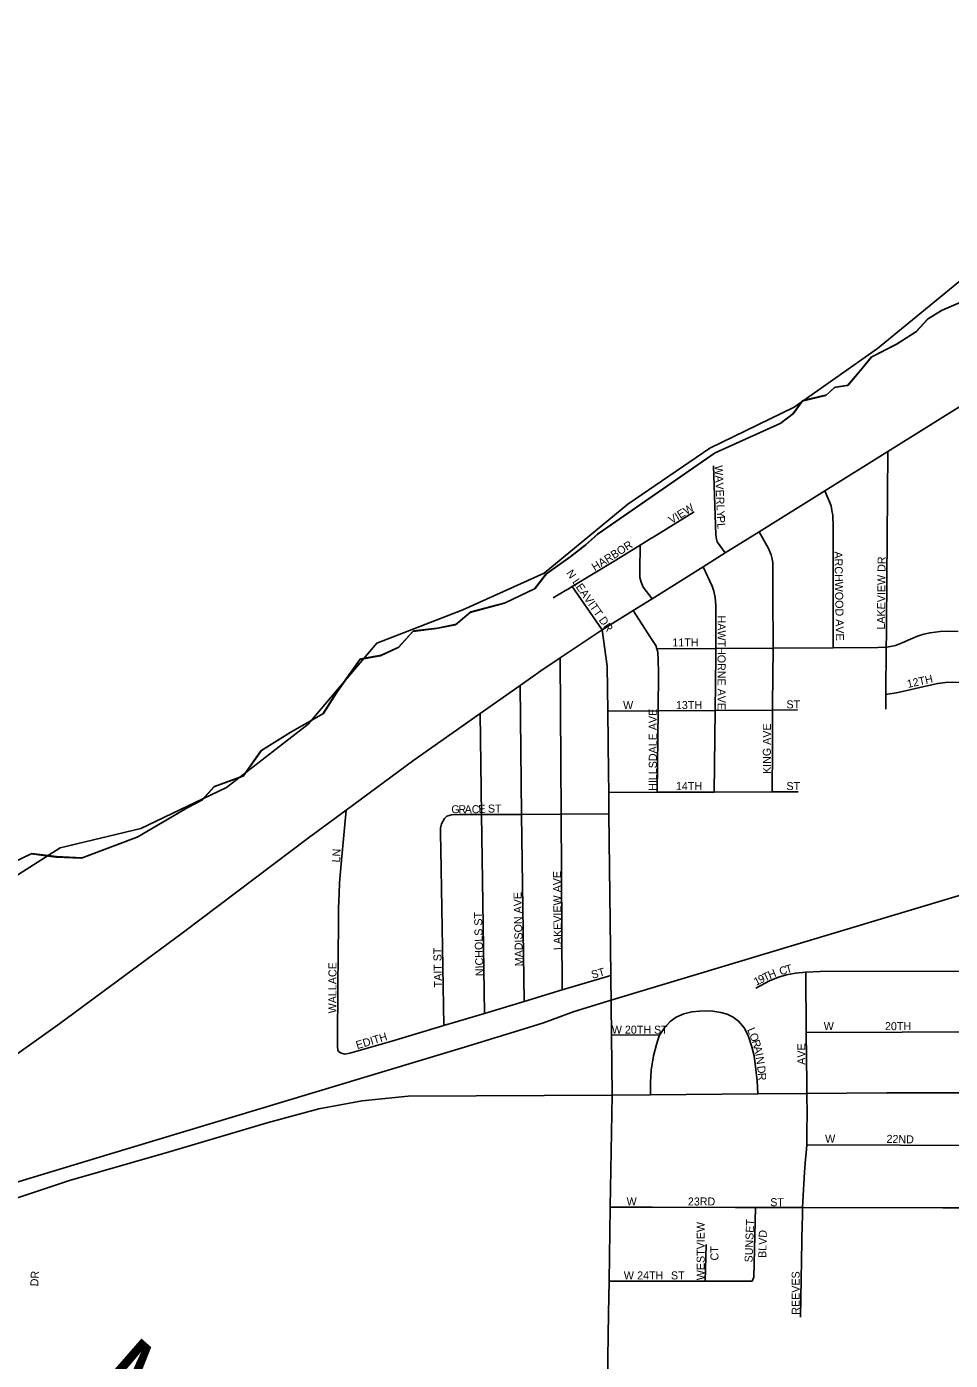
# Model space of a CAD drawing. Extents: x 1857828 to 2277390, y 930619 to 1324581.
# Drawn here: x 2046499 to 2052272, y 1255617 to 1263951 of the extents above; entities that cross this region are included whole.
import ezdxf

# ---------------------------------------------------------------- set-up
doc = ezdxf.new("R2010")
doc.units = 0
for name, color, linetype in [('GM_X_City_Street', 7, 'Continuous'), ('GM_X_City_Street_Text', 7, 'Continuous'), ('GM_X_Corporation', 7, 'Continuous'), ('GM_X_County', 7, 'Continuous'), ('GM_X_Major_Lake', 7, 'Continuous'), ('GM_X_Minor_River_Text', 7, 'Continuous'), ('GM_X_Rail_Line', 7, 'Continuous'), ('GM_X_State_Route', 7, 'Continuous'), ('GM_X_US_Route', 7, 'Continuous')]:
    doc.layers.add(name, color=color, linetype=linetype)

msp = doc.modelspace()

# ---------------------------------------------------------------- linework, layer by layer
at = {"layer": 'GM_X_City_Street'}
for points in [[(2051872.7, 1260222.3), (2051872.7, 1260223), (2051881.8, 1261296.4)], [(2050865.4, 1260662.1), (2050814.3, 1260732.5), (2050810.4, 1260748.6), (2050806.5, 1260774.7), (2050791.3, 1261206.7)], [(2051540.5, 1260069.7), (2051539.1, 1260471.4), (2051539.4, 1260824.9), (2051537.9, 1260899.2), (2051532.1, 1260927.4), (2051526.3, 1260957.6), (2051487.9, 1261050.6)], [(2050407.4, 1260756.3), (2050671, 1260918.4)], [(2051159.1, 1259168.9), (2051160.9, 1259444), (2051160.7, 1259680.7), (2051160.7, 1259715.2), (2051164.9, 1260067.6), (2051165.3, 1260104.9), (2051163.1, 1260372), (2051162.3, 1260548.8), (2051162.6, 1260599), (2051158.8, 1260625.2), (2051152.9, 1260651.3), (2051135.1, 1260689.6), (2051078, 1260794.8)], [(2049878.6, 1260434.6), (2049908.4, 1260452.6), (2050181.3, 1260617.2), (2050334, 1260711.1), (2050406.3, 1260755.6), (2050407.4, 1260756.3)], [(2050407.6, 1260376.4), (2050352.8, 1260449), (2050338.9, 1260479.3), (2050331.1, 1260509.5), (2050331.4, 1260551.6), (2050334, 1260711.1)], [(2050795.8, 1259167.7), (2050801.6, 1259678.2), (2050805.5, 1260019.4), (2050805.8, 1260065.5), (2050807, 1260246.4), (2050805.6, 1260336.8), (2050801.9, 1260383), (2050794.1, 1260423.3), (2050784.3, 1260455.5), (2050726.6, 1260575.5)], [(2049790.3, 1260381.3), (2049878.2, 1260434.3), (2049878.6, 1260434.6)], [(2050095.8, 1260181.9), (2049908.4, 1260452.6)], [(2050440.6, 1259166.5), (2050445.3, 1259675.7), (2050447.5, 1259920), (2050446, 1259990.3), (2050444.4, 1260042.5), (2050437.2, 1260063.4), (2050430.6, 1260082.8), (2050398.8, 1260133.3), (2050290.5, 1260303.4)], [(2051869, 1259685.2), (2051869.6, 1259777.6), (2051871.6, 1260072.8), (2051872.1, 1260153.3), (2051872.7, 1260222.3)], [(2050437.2, 1260063.4), (2050805.8, 1260065.5), (2051164.9, 1260067.6), (2051540.5, 1260069.7), (2051819.4, 1260071.3), (2051871.6, 1260072.8), (2051873.6, 1260072.9), (2051897.7, 1260076.7), (2051929.9, 1260084.5), (2051970.1, 1260100.2), (2052022.5, 1260123.9), (2052066.7, 1260141.6), (2052107, 1260155.3), (2052145.1, 1260163.1), (2052207.4, 1260170.6), (2052253.6, 1260174.2), (2052321.8, 1260171.6)], [(2049846.8, 1257931.6), (2049839.3, 1259029.4), (2049832.6, 1260006.3)], [(2051869.6, 1259777.6), (2051946, 1259791.1), (2052108.8, 1259827.9), (2052193.2, 1259847.3), (2052241.4, 1259852.9), (2052287.6, 1259854.5), (2052341.8, 1259852.1), (2052383.9, 1259843.7), (2052453.9, 1259817), (2052496, 1259806.6), (2052556.1, 1259798.1), (2052616.2, 1259794.9), (2052646.4, 1259793.3), (2053545.5, 1259779.9)], [(2049607.4, 1257859.6), (2049592.8, 1259028.1), (2049582.8, 1259834.7)], [(2050131, 1259673.5), (2050445.3, 1259675.7), (2050801.6, 1259678.2), (2051160.7, 1259680.7), (2051317, 1259681.8)], [(2049360, 1257785.2), (2049341.7, 1259028), (2049332.4, 1259658.4)], [(2050136.6, 1259165.4), (2050440.6, 1259166.5), (2050795.8, 1259167.7), (2051159.1, 1259168.9), (2051321.6, 1259169.5)], [(2048460.7, 1257537.9), (2048446.7, 1257548), (2048442.8, 1257572.2), (2048441.3, 1257650.5), (2048446.9, 1258184.8), (2048447.8, 1258311.4), (2048448.7, 1258441.9), (2048451.3, 1258532.3), (2048453.7, 1258600.6), (2048464.5, 1258719), (2048495.1, 1259055.2)], [(2049110.7, 1259002.9), (2049124.9, 1259016.9), (2049155.1, 1259026.7), (2049205.2, 1259028.3), (2049341.7, 1259028), (2049514.3, 1259027.7), (2049592.8, 1259028.1), (2049839.3, 1259029.4), (2050138.2, 1259030.9)], [(2049106.8, 1257709.1), (2049087.3, 1258808.3), (2049086, 1258906.7), (2049086.2, 1258942.9), (2049092.4, 1258968.9), (2049110.7, 1259002.9)], [(2049126.8, 1257715.2), (2049360, 1257785.2), (2049607.4, 1257859.6), (2049846.8, 1257931.6), (2050149.3, 1258022.5)], [(2051056.5, 1257943.5), (2051141, 1257989.2), (2051197.3, 1258011), (2051247.5, 1258024.8), (2051303.7, 1258036.5), (2051367.9, 1258042.2)], [(2051367.9, 1258042.2), (2051457.5, 1258046), (2052576.2, 1258049.1), (2052577.8, 1258049.1), (2052587.4, 1258049.2)], [(2051370, 1256910.5), (2051370.1, 1256910.9), (2051374.4, 1256963.8), (2051375.4, 1256975.6), (2051375.8, 1257060), (2051378.2, 1257150.3), (2051376, 1257284.4), (2051375, 1257347.2), (2051371.8, 1257664.5), (2051367.9, 1258042.2)], [(2050397.9, 1257275.1), (2050398.3, 1257353.2), (2050402.8, 1257429.4), (2050417.5, 1257519.7), (2050436, 1257589.9), (2050452.4, 1257644), (2050455.2, 1257648.2), (2050484.8, 1257693.9), (2050521.2, 1257733.8), (2050557.5, 1257761.6), (2050605.8, 1257781.3), (2050656.1, 1257795), (2050704.3, 1257798.6), (2050748.5, 1257800.2), (2050786.6, 1257797.9), (2050836.7, 1257789.5), (2050876.8, 1257779.1), (2050914.8, 1257760.7), (2050948.8, 1257736.3), (2050984.6, 1257691.8), (2051010.3, 1257641.4), (2051032, 1257574.9), (2051045.7, 1257520.6), (2051057.1, 1257434.1), (2051064.7, 1257363.7), (2051068.4, 1257281.4)], [(2048460.7, 1257537.9), (2048486.7, 1257529.6), (2048518.8, 1257535.4), (2048782.3, 1257611.6), (2049106.8, 1257709.1), (2049125.3, 1257714.7), (2049126.8, 1257715.2)], [(2051371.8, 1257664.5), (2052571.4, 1257670.4), (2053288.5, 1257673.9), (2053870.9, 1257676.8), (2054865.6, 1257692.5), (2055646.5, 1257664.5), (2056516.3, 1257657.9)], [(2050153.4, 1257650.8), (2050455.2, 1257648.2)], [(2051374.4, 1256963.8), (2052546.6, 1256958.9), (2052553.7, 1256958.8)], [(2051346.9, 1256480), (2051347.3, 1256499.7), (2051348.9, 1256571.4), (2051349.8, 1256610.2), (2051360.6, 1256792.9), (2051367, 1256873.2), (2051370, 1256910.5)], [(2051353.5, 1256571.4), (2052224.3, 1256569.1), (2052503.2, 1256569.5), (2052557.5, 1256599), (2052623.8, 1256635.1), (2053281, 1256639.8), (2053870.7, 1256644), (2054852.3, 1256653.4)], [(2050146.6, 1256574.7), (2050407.6, 1256574), (2050409, 1256574)], [(2050409, 1256574), (2050929.7, 1256572.6), (2050933.7, 1256572.6)], [(2050933.7, 1256572.6), (2051054.7, 1256572.2), (2051138.5, 1256572), (2051143.6, 1256572)], [(2051032.7, 1256111.8), (2051042.8, 1256135.8), (2051054.7, 1256572.2)], [(2051143.6, 1256572), (2051348.9, 1256571.4), (2051353.5, 1256571.4)], [(2051334.7, 1255887.1), (2051346.8, 1256478.2), (2051346.9, 1256480)], [(2050740.3, 1256111.5), (2050746.9, 1256340.3)], [(2050139.3, 1256110.8), (2050740.3, 1256111.5), (2051032.7, 1256111.8)]]:
    msp.add_lwpolyline(points, dxfattribs=at)
at = {"layer": 'GM_X_Corporation'}
msp.add_lwpolyline([(2046207.4, 1258500.3), (2046709, 1258819.4), (2047212.6, 1258939.8), (2047748.2, 1259196.7), (2048257.8, 1259592), (2048687.2, 1260097.8), (2049224.8, 1260306.5), (2049734.4, 1260535.2), (2050256, 1260966.7), (2050769.6, 1261317.9), (2051295.2, 1261572.7), (2051816.9, 1261940), (2052334.5, 1262365.4), (2052838, 1262686.5), (2053357.6, 1263093.9), (2053871.2, 1263545.4), (2053821.2, 1264095.4)], dxfattribs=at)
at = {"layer": 'GM_X_County'}
msp.add_lwpolyline([(2046419, 1258730.1), (2046526.9, 1258781), (2046681.6, 1258761.9), (2046842.1, 1258754.9), (2047190.2, 1258885.7), (2047501.7, 1259068.5), (2047593.6, 1259117.3), (2047669.2, 1259200.1), (2047851.2, 1259267.6), (2047962.3, 1259424.9), (2048145.9, 1259540.6), (2048349.7, 1259656.4), (2048432.9, 1259787.4), (2048581.7, 1259997.2), (2048709.9, 1260020.2), (2048821.8, 1260071.1), (2048913.3, 1260172.1), (2049059.6, 1260189.1), (2049179.8, 1260214), (2049271.5, 1260290.9), (2049485.7, 1260348.5), (2049673.6, 1260438.1), (2049743.1, 1260528.9), (2049896.7, 1260638.4), (2049990.4, 1260711.3), (2050066.1, 1260780), (2050798.3, 1261284.8), (2051208.1, 1261470.2), (2051287.9, 1261531), (2051345.4, 1261611.6), (2051493.6, 1261646.8), (2051547.4, 1261695.3), (2051629.5, 1261707.9), (2051705.1, 1261796.7), (2051776.6, 1261885.5), (2051932.4, 1261964.9), (2052056.2, 1262044), (2052129.8, 1262122.8), (2052217.6, 1262177.6), (2052449.6, 1262277.5)], dxfattribs=at)
at = {"layer": 'GM_X_Major_Lake'}
msp.add_lwpolyline([(2046423.1, 1258732.6), (2046531, 1258783.5), (2046685.6, 1258764.4), (2046846.2, 1258757.4), (2047194.3, 1258888.2), (2047505.8, 1259071), (2047597.7, 1259119.8), (2047673.2, 1259202.6), (2047855.3, 1259270.1), (2047966.4, 1259427.4), (2048150, 1259543.1), (2048353.7, 1259658.9), (2048437, 1259789.9), (2048585.8, 1259999.7), (2048714, 1260022.7), (2048825.9, 1260073.6), (2048917.4, 1260174.6), (2049063.7, 1260191.6), (2049183.9, 1260216.5), (2049275.6, 1260293.4), (2049489.8, 1260351), (2049677.7, 1260440.6), (2049747.1, 1260531.4), (2049900.8, 1260640.9), (2049994.5, 1260713.8), (2050070.2, 1260782.5), (2050802.4, 1261287.3), (2051212.2, 1261472.7), (2051292, 1261533.5), (2051349.5, 1261614.2), (2051497.7, 1261649.3), (2051551.5, 1261697.8), (2051633.6, 1261710.4), (2051709.2, 1261799.2), (2051780.7, 1261888.1), (2051936.5, 1261967.4), (2052060.3, 1262046.5), (2052133.9, 1262125.3), (2052221.7, 1262180.1), (2052453.7, 1262280)], dxfattribs=at)
at = {"layer": 'GM_X_Rail_Line'}
msp.add_lwpolyline([(2044683.2, 1256198.2), (2047003.1, 1256900.8), (2049235, 1257574.5), (2049628.9, 1257694.6), (2049728.7, 1257726.8), (2049921.1, 1257796), (2050159.4, 1257869.2), (2051356.3, 1258230.8), (2052847.1, 1258678.3), (2055337.6, 1259437.3), (2056506.8, 1259789.8), (2056581.8, 1259814.4), (2056641.8, 1259834.5), (2056714.6, 1259862.5), (2056780.4, 1259889.1), (2056853.9, 1259922.2), (2056942.1, 1259963.8), (2057085.6, 1260039.1), (2057160.2, 1260084.6), (2057233.4, 1260130.8), (2057527, 1260327), (2057787.1, 1260503.3), (2058204.4, 1260784)], dxfattribs=at)
at = {"layer": 'GM_X_State_Route'}
for points in [[(2050135.3, 1259286.9), (2050131, 1259673.5), (2050127.9, 1259955.1), (2050095.8, 1260181.9)], [(2050157.6, 1257272.9), (2050153.4, 1257650.8), (2050149.3, 1258022.5), (2050138.2, 1259030.9), (2050136.6, 1259165.4), (2050135.3, 1259286.9)], [(2047340, 1256905.3), (2047362.8, 1256911.9), (2048001.4, 1257100.3), (2048324.9, 1257188.7), (2048595, 1257238.7), (2048883.5, 1257267.1), (2050157.6, 1257272.9)], [(2050136.1, 1255909.4), (2050139.3, 1256110.8), (2050146.6, 1256574.7), (2050157.6, 1257272.9)], [(2050157.6, 1257272.9), (2050397.9, 1257275.1), (2051068.4, 1257281.4), (2051376, 1257284.4), (2051874.2, 1257289.1), (2052566.5, 1257289.3), (2053285.7, 1257289.7), (2053872.5, 1257289.9), (2053894.2, 1257289.9), (2053900.1, 1257289.9)], [(2045821.9, 1256430.4), (2046049, 1256500.1), (2046765.9, 1256740.2), (2047340, 1256905.3)], [(2050112, 1254382.4), (2050136.1, 1255909.4)]]:
    msp.add_lwpolyline(points, dxfattribs=at)
at = {"layer": 'GM_X_US_Route'}
for points in [[(2050095.8, 1260181.9), (2050290.5, 1260303.4), (2050407.6, 1260376.4), (2050726.6, 1260575.5), (2050865.4, 1260662.1), (2051078, 1260794.8), (2051487.9, 1261050.6), (2051881.8, 1261296.4), (2052629.7, 1261763.1), (2052799.7, 1261869.2), (2053502.3, 1262307.6), (2053679.2, 1262418), (2053745.9, 1262459.6), (2053965.3, 1262596.6), (2053968.5, 1262598.6)], [(2046303.5, 1257435.5), (2046705.6, 1257721), (2047471.5, 1258285.8), (2048261, 1258882.8), (2048495.1, 1259055.2), (2048919.3, 1259367.4), (2049332.4, 1259658.4), (2049582.8, 1259834.7), (2049712.9, 1259926.4), (2049832.6, 1260006.3), (2050095.8, 1260181.9)]]:
    msp.add_lwpolyline(points, dxfattribs=at)

# ---------------------------------------------------------------- texts
at = {"layer": 'GM_X_City_Street_Text'}
for s, rotation, p in [('WAVERLY', 272.52792, (2050799.3, 1261208.7)), ('VIEW', 31.50195, (2050529.8, 1260842.3)), ('PL', 273.57465, (2050812.5, 1260892)), ('HARBOR', 32.31825, (2050050.1, 1260547.4)), ('ARCHWOOD AVE', 271.01287, (2051547.4, 1260671.2)), ('LAKEVIEW DR', 89.41003, (2051862.9, 1260182.9)), ('N LEAVITT DR', 304.69458, (2049869.3, 1260536)), ('HAWTHORNE AVE', 270, (2050817, 1260271)), ('11TH', 0.00001, (2050534.7, 1260078.1)), ('12TH', 12.33196, (2052006.7, 1259818.2)), ('W', 0.00001, (2050226.7, 1259686.5)), ('HILLSDALE AVE', 90, (2050437.3, 1259175.4)), ('13TH', 0.00001, (2050556.7, 1259686.5)), ('ST', 0.00001, (2051247.5, 1259690.9)), ('KING AVE', 90, (2051150.1, 1259281.1)), ('14TH', 0.00001, (2050556.7, 1259180.5)), ('ST', 0.00001, (2051247.5, 1259180.5)), ('G', 0.2186, (2049153.2, 1259035.3)), ('R', 0.19431, (2049197.2, 1259035.4)), ('A', 0.20701, (2049236.8, 1259035.6)), ('C', 0.19431, (2049280.8, 1259035.7)), ('E', 4.18082, (2049324.2, 1259036)), ('ST', 0.00001, (2049381.9, 1259039.7)), ('LN', 86.98841, (2048457.4, 1258727.1)), ('LAKEVIEW AVE', 90.54535, (2049843.3, 1258181)), ('MADISON AVE', 91.1828, (2049601.3, 1258079.6)), ('NICHOLS ST', 91.43129, (2049354.9, 1258018)), ('TAIT ST', 91.12264, (2049095.3, 1257947.7)), ('WALLACE', 90, (2048435.3, 1257785.1)), ('ST', 14.92053, (2050035.1, 1258000.9)), ('9', 26.52747, (2051086.1, 1257970)), ('T', 25.34358, (2051113.4, 1257983.6)), ('H', 22.99481, (2051144.8, 1257998.5)), ('C', 14.7312, (2051210.2, 1258023)), ('T', 16.351, (2051250, 1258033.5)), ('1', 26.48124, (2051058.5, 1257956.3)), ('W 20TH ST', 0.00001, (2050156.3, 1257658.1)), ('L', 293.16631, (2051000.9, 1257683.5)), ('W', 0.00001, (2051480.7, 1257680.1)), ('20TH', 0.00001, (2051863.5, 1257680.1)), ('EDITH', 16.70024, (2048565.2, 1257560.9)), ('O', 290.19788, (2051014.5, 1257651.7)), ('R', 287.55969, (2051029.5, 1257611)), ('A', 283.95143, (2051041.2, 1257574.1)), ('I', 281.1299, (2051051.7, 1257532)), ('N', 278.82262, (2051055.8, 1257510.9)), ('AVE', 90, (2051365.7, 1257463.8)), ('D', 276.04564, (2051064.3, 1257455)), ('R', 274.52164, (2051068.9, 1257411.6)), ('W', 0.00001, (2051489.5, 1256976.1)), ('22ND', 358.69873, (2051872.6, 1256976.1)), ('W', 0.00001, (2050248.7, 1256584.5)), ('23RD', 0.00001, (2050631.5, 1256584.5)), ('ST', 0.00001, (2051146.3, 1256580.1)), ('WESTVIEW', 90, (2050736.5, 1256117.5)), ('SUNSET', 87.79449, (2051035.7, 1256227.8)), ('BLVD', 88.48741, (2051120.8, 1256256.3)), ('CT', 90, (2050822.6, 1256240.7)), ('DR', 86.98841, (2046571.1, 1256078.3)), ('W', 0.00001, (2050231.1, 1256122.5)), ('24TH', 0.00001, (2050314.8, 1256122.5)), ('ST', 0.00001, (2050525.9, 1256122.5)), ('REEVES', 90, (2051330.5, 1255901.9))]:
    msp.add_text(s, height=50, rotation=rotation, dxfattribs=at).set_placement(p)
at = {"layer": 'GM_X_Minor_River_Text'}
msp.add_text('Martin', height=500.35, rotation=318.89745, dxfattribs=at).set_placement((2046845.8, 1255412.2))

doc.saveas('drawing.dxf')
